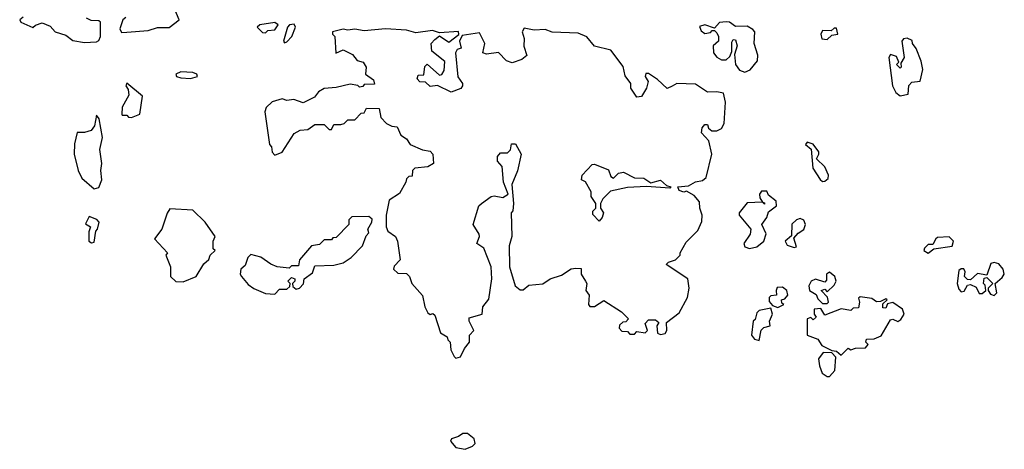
# Model space of a CAD drawing. Extents: x 1980017 to 2252640, y 74400 to 266395.
# Tile 352 of 388: x 2196029 to 2200219, y 210330 to 212156. Entities that reach past the tile are written whole.
import ezdxf

# ---------------------------------------------------------------- set-up
doc = ezdxf.new("R2010")
doc.units = 0

msp = doc.modelspace()

# ---------------------------------------------------------------- linework, layer by layer
at = {"layer": '0CON20XD'}
for points in [[(2196462.3, 212102.3), (2196485, 212103.8), (2196575, 212110), (2196615, 212122.5), (2196665, 212122.5), (2196707.5, 212155), (2196688.8, 212198.8)], [(2196043.4, 212166.6), (2196028.8, 212155), (2196033.3, 212145), (2196085, 212122.5), (2196096.7, 212133.3), (2196125, 212142.5), (2196158.3, 212128.3), (2196180, 212105), (2196225, 212090), (2196255, 212067.5), (2196305, 212058.8)], [(2196305, 212058.8), (2196355, 212062.5), (2196365, 212067.5), (2196372, 212085), (2196373.3, 212145), (2196365, 212151.2), (2196332.5, 212152.5), (2196312.6, 212162.6)], [(2196480, 212165), (2196467.5, 212155), (2196455, 212117.5), (2196462.3, 212102.3)], [(2197075, 212100), (2197085, 212110), (2197115, 212112.5), (2197128.8, 212135), (2197115, 212143.8), (2197050, 212135), (2197040, 212125), (2197061.7, 212101.7), (2197075, 212100)], [(2199115, 211933.3), (2199137.3, 211942.7), (2199168.3, 211981.7), (2199170, 212005), (2199154.2, 212055), (2199157.5, 212105), (2199148.8, 212115), (2199125, 212128), (2199075, 212126.7), (2199050, 212145), (2199035, 212147.5), (2199006.4, 212143.6), (2198985, 212120), (2198945, 212134), (2198922.3, 212127.7), (2198928.3, 212108.3), (2198945, 212097.5), (2198968, 212102), (2198975, 212110), (2198985, 212110), (2198995, 212100), (2199002.5, 212085), (2199002.5, 212065), (2198980, 212045), (2198981.2, 212015), (2198995, 211996.2), (2199015, 211986), (2199035, 211986), (2199050.3, 211999.7), (2199058.8, 212021.2), (2199059.6, 212060.5), (2199065, 212072.5), (2199075, 212070), (2199082, 212045), (2199071.2, 212008.8), (2199074.2, 211965), (2199091.4, 211941.4), (2199115, 211933.3)], [(2197885, 210717.5), (2197905, 210722.5), (2197921.7, 210758.3), (2197942.5, 210785), (2197943.3, 210815), (2197961.2, 210835), (2197942, 210875), (2197941.2, 210888.8), (2197996.2, 210903.8), (2198000, 210935), (2198025, 210967.5), (2198038.5, 211055), (2198035.7, 211105), (2198004.3, 211184.3), (2197974.2, 211205), (2197985.7, 211234.3), (2197984.3, 211245), (2197958, 211285), (2197983.3, 211365), (2197993.8, 211375), (2198035, 211404.2), (2198047.5, 211407.5), (2198085, 211400), (2198107.5, 211415), (2198087.5, 211465), (2198081.7, 211531.7), (2198062.5, 211555), (2198062.5, 211575), (2198075, 211590), (2198105, 211590), (2198117, 211603), (2198121.7, 211628.3), (2198138.3, 211628.3), (2198162.5, 211585), (2198147, 211513), (2198122.5, 211455), (2198130, 211375), (2198126.7, 211343.3), (2198120, 211335), (2198122.5, 211235), (2198111.2, 211195), (2198113.3, 211105), (2198137.5, 211025), (2198158.3, 211008.3), (2198171.7, 211008.3), (2198195, 211027.5), (2198255, 211033.3), (2198286.1, 211053.9), (2198335, 211070), (2198375, 211096.7), (2198395, 211100), (2198418.3, 211098.3), (2198417.5, 211075), (2198436.7, 211045), (2198442.5, 211035), (2198437.5, 211005), (2198452.5, 210985), (2198450, 210945), (2198455, 210937.5), (2198475, 210936.7), (2198515, 210962.5), (2198590, 210915), (2198620, 210885), (2198608.3, 210871.7), (2198595, 210870), (2198581.7, 210858.3), (2198580, 210845), (2198591.7, 210831.7), (2198615, 210830), (2198625, 210820), (2198645, 210820), (2198655, 210830), (2198690, 210825), (2198700, 210835), (2198690, 210865), (2198705, 210880), (2198735, 210880), (2198748.3, 210868.3), (2198740, 210855), (2198743.6, 210823.6), (2198755, 210817.5), (2198775, 210822.5), (2198782.5, 210835), (2198781.7, 210868.3), (2198835, 210910), (2198870, 210975), (2198877.5, 211015), (2198872.5, 211055), (2198780, 211115), (2198790, 211125), (2198820, 211135), (2198840, 211155), (2198840, 211165), (2198865, 211210), (2198915, 211260), (2198931.7, 211298.3), (2198932.5, 211325), (2198922.5, 211355), (2198921.7, 211381.7), (2198899.3, 211409.3), (2198867, 211427), (2198855, 211422.5), (2198835, 211430), (2198830, 211445), (2198875, 211450), (2198905, 211467.5), (2198935, 211472.5), (2198950, 211485), (2198974.2, 211585), (2198961.2, 211641.2), (2198930, 211675), (2198933, 211697), (2198945, 211710), (2198955, 211710), (2198960, 211695), (2198973.9, 211683.9), (2198995, 211683.8), (2199015, 211694), (2199026.9, 211715), (2199032.9, 211805), (2199024.2, 211844.2), (2198995, 211850), (2198955, 211847.5), (2198905, 211882.7), (2198825, 211884.3), (2198805, 211874.2), (2198784, 211864), (2198742.3, 211902.3), (2198705, 211927.5), (2198693, 211927), (2198690, 211915), (2198703, 211893), (2198696, 211865), (2198675, 211830), (2198655, 211827.5), (2198630, 211865), (2198630, 211885), (2198605, 211917.5), (2198597, 211957), (2198545, 212026.7), (2198475, 212043.3), (2198442.6, 212082.6), (2198405, 212098.8), (2198295, 212102.5), (2198265, 212113.8), (2198218.3, 212111.7), (2198175, 212120), (2198167.5, 212105), (2198176, 212076), (2198173.6, 212043.6), (2198186.2, 212003.8), (2198165, 211986.7), (2198125, 211972.5), (2198100.7, 211980.7), (2198067, 212017), (2198015, 212010), (2198000, 212015), (2198007.5, 212055), (2197985, 212100), (2197911.2, 212088.8), (2197900, 212065), (2197907.5, 212035), (2197890.7, 212029.3), (2197883.3, 212015), (2197893.6, 211913.6), (2197912.5, 211885), (2197912.5, 211875), (2197906.1, 211863.9), (2197865, 211847.5), (2197807, 211877), (2197775, 211872.5), (2197755, 211890), (2197731.7, 211891.7), (2197720, 211905), (2197725, 211920), (2197748.3, 211921.7), (2197753, 211957), (2197763, 211967), (2197815, 211920), (2197825, 211922.5), (2197835, 211940), (2197838.3, 211978.3), (2197783, 212023), (2197780, 212055), (2197795, 212072.5), (2197815, 212087.5), (2197855, 212060), (2197897.5, 212092.5), (2197895.7, 212105.7), (2197815, 212100), (2197785, 212110.9), (2197715, 212100), (2197675, 212111.5), (2197585, 212117.9), (2197495, 212108.9), (2197455, 212116.1), (2197425, 212111.4), (2197405, 212115.4), (2197360, 212105), (2197360, 212095), (2197370, 212085), (2197373.6, 212013.6), (2197405, 212027.5), (2197445, 212007.5), (2197465, 211982.5), (2197490, 211975), (2197502.5, 211955), (2197500, 211925), (2197535, 211900), (2197538.3, 211881.7), (2197495, 211880), (2197488.3, 211871.7), (2197475, 211870), (2197467, 211877), (2197435, 211882.5), (2197375, 211867.5), (2197325, 211863.3), (2197300.7, 211849.3), (2197283, 211827), (2197235, 211802.5), (2197195, 211817.5), (2197165, 211812.5), (2197145, 211820), (2197103, 211807), (2197077, 211783), (2197072.5, 211765), (2197092.5, 211625), (2197100, 211615), (2197103, 211593), (2197115, 211580), (2197146.4, 211593.6), (2197197, 211673), (2197223, 211687), (2197255, 211690), (2197285, 211710), (2197325, 211710), (2197345, 211690), (2197355, 211690), (2197365, 211710), (2197395, 211710), (2197410, 211715), (2197425, 211730), (2197455, 211730), (2197481.7, 211758.3), (2197495, 211760), (2197505, 211780), (2197558.3, 211778.3), (2197565, 211740), (2197590, 211715), (2197613, 211703), (2197635, 211700), (2197650, 211665), (2197675, 211650), (2197690, 211625), (2197743, 211603), (2197775, 211597.5), (2197787.5, 211585), (2197790, 211545), (2197765, 211530), (2197710, 211525), (2197700, 211515), (2197698.3, 211491.7), (2197685, 211490), (2197675, 211480), (2197672.5, 211465), (2197645, 211417.5), (2197601.3, 211388.7), (2197588.6, 211325), (2197588, 211275), (2197595, 211257.5), (2197627.5, 211235), (2197636.7, 211215), (2197647.5, 211135), (2197621.7, 211108.3), (2197620, 211095), (2197638.3, 211078.3), (2197675, 211077.5), (2197687.5, 211065), (2197697.5, 211035), (2197743.3, 210983.3), (2197752.5, 210935), (2197765, 210910), (2197775, 210902.5), (2197787, 210907), (2197795, 210900), (2197820, 210825), (2197848.3, 210808.3), (2197850, 210795), (2197860, 210785), (2197863, 210753), (2197877.5, 210725), (2197885, 210717.5)], [(2197155, 212057.5), (2197165, 212062), (2197186.9, 212085), (2197202, 212125), (2197196.6, 212136.6), (2197177.5, 212135), (2197168.8, 212125), (2197151.2, 212065), (2197155, 212057.5)], [(2199465, 212072.5), (2199485, 212090), (2199510, 212095), (2199505, 212120), (2199495, 212120), (2199481.7, 212108.3), (2199445, 212110), (2199437.5, 212095), (2199442.5, 212075), (2199465, 212072.5)], [(2199775, 211832.5), (2199810, 211840), (2199813, 211877), (2199825, 211890), (2199860, 211895), (2199872.5, 211945), (2199865, 211980), (2199843.3, 212033.3), (2199827.5, 212055), (2199827, 212067), (2199805, 212077.5), (2199790, 212075), (2199782.5, 212065), (2199792.5, 211995), (2199778.3, 211971.7), (2199780, 211955), (2199775, 211950), (2199760, 211965), (2199770, 211975), (2199759.3, 211999.3), (2199735, 212007.5), (2199727.5, 211995), (2199742.5, 211875), (2199757, 211847), (2199775, 211832.5)], [(2196755, 211906), (2196785, 211914), (2196782.5, 211925), (2196765, 211932), (2196715, 211934), (2196693.3, 211925), (2196696.7, 211915), (2196715, 211909.4), (2196755, 211906)], [(2196505, 211740), (2196540, 211755), (2196551.7, 211831.7), (2196485, 211886.7), (2196480, 211875), (2196490, 211860), (2196493.3, 211835), (2196464.3, 211785), (2196463.3, 211755), (2196465, 211750), (2196485, 211750), (2196491.7, 211741.7), (2196505, 211740)], [(2196345, 211436.7), (2196365, 211442.5), (2196378, 211475), (2196374.2, 211515), (2196378.8, 211545), (2196370, 211605), (2196381.4, 211655), (2196366.7, 211735), (2196355, 211750), (2196347.5, 211705), (2196332.5, 211685), (2196305, 211676.7), (2196273, 211677), (2196261.7, 211628.3), (2196260, 211585), (2196278, 211515), (2196293.2, 211483.2), (2196345, 211436.7)], [(2199445, 211468.8), (2199455, 211470), (2199468.8, 211481.2), (2199471.2, 211495), (2199455, 211530), (2199420, 211565), (2199430, 211585), (2199428.8, 211595), (2199405, 211626.7), (2199380, 211635), (2199372.5, 211625), (2199396.4, 211606.4), (2199403.3, 211525), (2199435, 211476.7), (2199445, 211468.8)], [(2198495, 211300), (2198468.3, 211328.3), (2198468.3, 211341.7), (2198480, 211355), (2198480, 211375), (2198460, 211405), (2198460, 211425), (2198436.4, 211466.4), (2198420, 211475), (2198422.5, 211495), (2198465, 211540), (2198475, 211542.5), (2198535, 211517.5), (2198545, 211490), (2198555, 211482.5), (2198576.4, 211503.6), (2198598.3, 211508.3), (2198645, 211483.3), (2198685, 211482), (2198715, 211462.5), (2198755, 211473.8), (2198781.7, 211451.7), (2198800, 211445), (2198795, 211440), (2198696.7, 211446.7), (2198615, 211442.5), (2198543, 211427), (2198510, 211395), (2198500, 211375), (2198500, 211355), (2198512.5, 211335), (2198507.5, 211315), (2198495, 211300)], [(2199135, 211184), (2199165, 211190), (2199195.6, 211214.4), (2199205.8, 211245.8), (2199187.5, 211285), (2199207.5, 211315), (2199215, 211340), (2199250, 211365), (2199247.5, 211385), (2199215, 211410), (2199207.5, 211427.5), (2199185, 211427.5), (2199177.5, 211415), (2199178.3, 211398.3), (2199190, 211380), (2199198.3, 211378.3), (2199198.3, 211371.7), (2199190, 211380), (2199125, 211377.5), (2199090, 211335), (2199090, 211325), (2199140, 211265), (2199137.5, 211245), (2199110, 211205), (2199115, 211190), (2199135, 211184)], [(2196725, 211042.5), (2196780, 211065), (2196811.7, 211118.3), (2196833, 211137), (2196840, 211155), (2196860, 211175), (2196852.5, 211182.5), (2196852.5, 211215), (2196860, 211235), (2196817.5, 211295), (2196765, 211346.7), (2196668.3, 211351.7), (2196656.4, 211333.6), (2196633.3, 211265), (2196602.5, 211225), (2196657.5, 211165), (2196650, 211155), (2196670, 211105), (2196670, 211065), (2196693, 211043), (2196725, 211042.5)], [(2196335, 211207.5), (2196345, 211210), (2196352.5, 211257.5), (2196360, 211265), (2196366.7, 211295), (2196357, 211307), (2196325, 211320), (2196308.3, 211288.3), (2196330, 211275), (2196322.5, 211255), (2196323.3, 211215), (2196335, 211207.5)], [(2197115, 210990), (2197135, 211010), (2197165, 211010), (2197178.3, 211021.7), (2197180, 211035), (2197170, 211045), (2197185, 211060), (2197200, 211055), (2197200, 211045), (2197190, 211035), (2197191.7, 211021.7), (2197205, 211010), (2197220, 211015), (2197237, 211033), (2197240, 211055), (2197275, 211080), (2197285, 211110), (2197365, 211112.5), (2197405, 211122.5), (2197440, 211145), (2197487.5, 211195), (2197503, 211237), (2197515, 211250), (2197510, 211265), (2197527.5, 211295), (2197528.3, 211308.3), (2197515, 211320), (2197441.7, 211318.3), (2197430, 211305), (2197430, 211285), (2197375, 211230), (2197361.7, 211228.3), (2197355, 211220), (2197325, 211220), (2197305, 211200), (2197270, 211195), (2197220, 211135), (2197215, 211110), (2197185, 211110), (2197175, 211100), (2197125, 211106.2), (2197097.5, 211117.5), (2197055, 211146.7), (2197012.5, 211157.5), (2197000, 211145), (2196988.3, 211111.7), (2196970, 211095), (2196967.5, 211075), (2196973.3, 211065), (2197000.4, 211030.5), (2197025, 211013.3), (2197075, 210992.5), (2197115, 210990)], [(2199325, 211187.5), (2199335, 211190), (2199322.5, 211227.5), (2199341.2, 211248.8), (2199365.8, 211264.2), (2199372.5, 211285), (2199365, 211303.3), (2199350.7, 211310.7), (2199334.2, 211305.8), (2199315, 211286.7), (2199312.5, 211237.5), (2199286.7, 211215), (2199295, 211197.5), (2199325, 211187.5)], [(2199895, 211163.8), (2199918.3, 211181.7), (2199997, 211193), (2200002.5, 211215), (2199983.8, 211233.8), (2199935, 211230), (2199926.7, 211225), (2199915, 211200), (2199895, 211200), (2199878.8, 211185), (2199876.7, 211175), (2199895, 211163.8)], [(2200175, 210983.3), (2200187.5, 210995), (2200180, 211035), (2200210, 211060), (2200218.8, 211075), (2200214.2, 211095), (2200195, 211118), (2200175, 211124), (2200160.8, 211119.2), (2200145, 211070), (2200105, 211077.5), (2200075, 211050), (2200061.7, 211051.7), (2200050, 211065), (2200052.5, 211085), (2200046.4, 211096.4), (2200035, 211097.5), (2200025, 211090), (2200017.5, 211035), (2200025, 211010), (2200035, 211000), (2200048.3, 211001.7), (2200061.7, 211028.3), (2200075, 211030), (2200099.3, 211019.3), (2200111.7, 210991.7), (2200125, 210992.5), (2200140, 211005), (2200137, 211027), (2200130, 211035), (2200133, 211057), (2200145, 211060), (2200170, 211035), (2200150, 211015), (2200150, 211005), (2200160, 210990), (2200175, 210983.3)], [(2199465, 210950), (2199470, 210955), (2199467, 210977), (2199440, 211005), (2199455, 211010), (2199465, 211000), (2199495, 211027.5), (2199503.3, 211045), (2199497.5, 211065), (2199475, 211082.5), (2199462.5, 211075), (2199461.7, 211048.3), (2199455, 211040), (2199415, 211053.3), (2199397.5, 211045), (2199387.5, 211025), (2199390, 211005), (2199418.3, 210988.3), (2199425, 210970), (2199445, 210950), (2199465, 210950)], [(2199255, 210932.5), (2199280, 210945), (2199271.7, 210951.7), (2199270, 210965), (2199285, 210970), (2199297.5, 210985), (2199293.3, 211005), (2199275, 211018.8), (2199252.5, 211017.5), (2199247.5, 211005), (2199250, 210985), (2199225, 210982.5), (2199217.5, 210975), (2199218.3, 210958.3), (2199231.7, 210941.7), (2199255, 210932.5)], [(2199525, 210730), (2199555, 210760), (2199565, 210752.5), (2199585, 210760), (2199628.3, 210761.7), (2199640, 210775), (2199630, 210785), (2199631.7, 210798.3), (2199665, 210800), (2199695, 210812.5), (2199735, 210880), (2199745, 210882.5), (2199765, 210873.8), (2199778.7, 210881.3), (2199791.9, 210905), (2199785.7, 210925.7), (2199745, 210953.8), (2199721.7, 210948.3), (2199715, 210930), (2199701.7, 210931.7), (2199701.7, 210948.3), (2199720, 210965), (2199715, 210970), (2199691.7, 210958.3), (2199675, 210957.5), (2199655, 210971.2), (2199605, 210977.5), (2199598.3, 210971.7), (2199602.5, 210955), (2199598.3, 210931.7), (2199575, 210930), (2199565, 210920), (2199525, 210926.7), (2199455, 210900), (2199438.3, 210928.3), (2199410, 210925), (2199410, 210905), (2199418.3, 210891.7), (2199405, 210880), (2199395, 210890), (2199380, 210885), (2199380, 210815), (2199425, 210797.5), (2199441.7, 210771.7), (2199485, 210750), (2199505, 210747.5), (2199525, 210730)], [(2199175, 210792.5), (2199183.8, 210836.2), (2199195, 210847.5), (2199222.5, 210855), (2199220, 210875), (2199232.5, 210905), (2199225, 210930), (2199175, 210920), (2199165, 210910), (2199158.3, 210881.7), (2199150, 210875), (2199142.5, 210815), (2199155, 210797.5), (2199175, 210792.5)], [(2199475, 210640), (2199497.5, 210665), (2199501.7, 210721.7), (2199485, 210740), (2199448.3, 210741.7), (2199427.5, 210715), (2199432.9, 210685), (2199444.2, 210654.2), (2199465, 210640), (2199475, 210640)], [(2197925, 210330), (2197955, 210343.3), (2197966.7, 210355), (2197962.5, 210375), (2197935, 210396.7), (2197915, 210397.5), (2197896.2, 210383.8), (2197866.7, 210375), (2197862, 210365), (2197885, 210337.5), (2197925, 210330)]]:
    msp.add_lwpolyline(points, dxfattribs=at)

doc.saveas('drawing.dxf')
